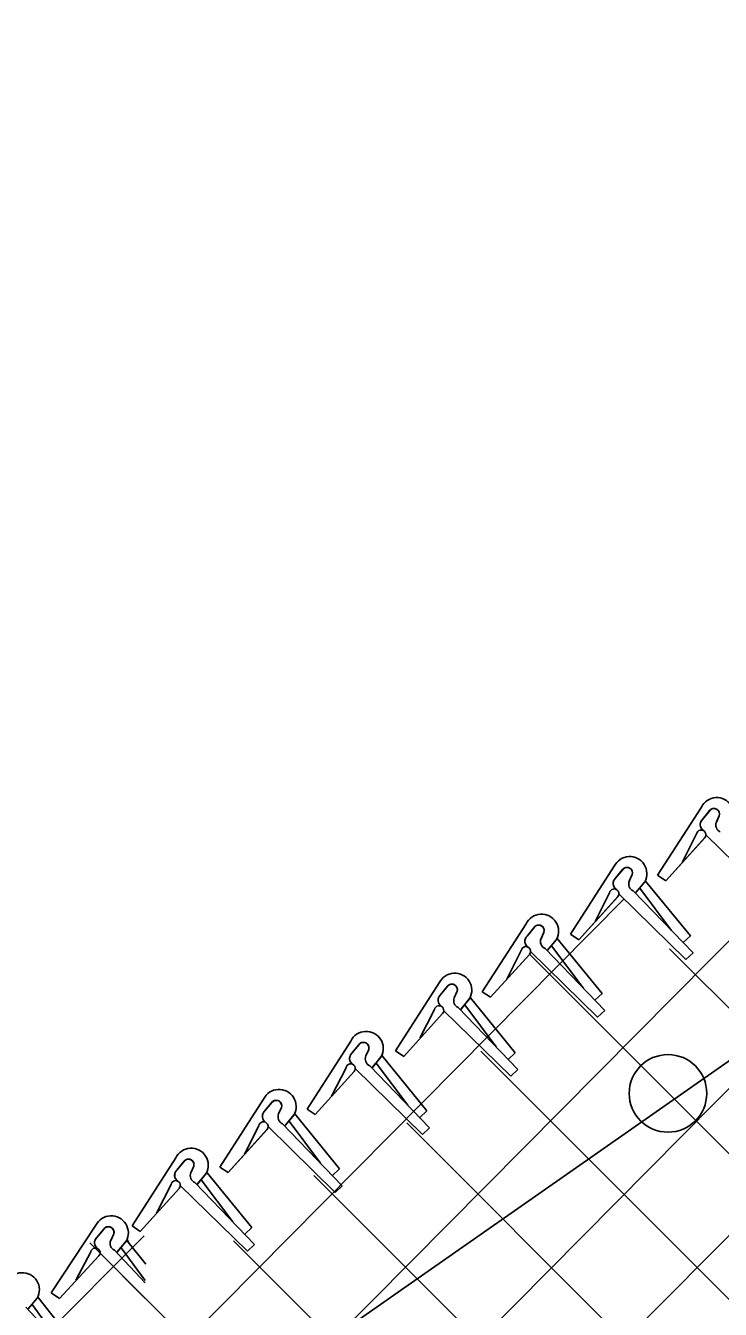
# Model space of a CAD drawing. Extents: x 0 to 2.85, y -0.1 to 1.83.
# Drawn here: x 1.8173 to 1.8553, y 1.6124 to 1.6826 of the extents above; entities that cross this region are included whole.
import ezdxf

# ---------------------------------------------------------------- set-up
doc = ezdxf.new("R2010")
doc.units = 0
doc.layers.add('sb_Chainlink Fence', color=7, linetype='Continuous')
doc.layers.add('sb_Existing Structural Steel', color=7, linetype='Continuous')

msp = doc.modelspace()

# ---------------------------------------------------------------- linework, layer by layer
at = {"layer": 'sb_Chainlink Fence'}
for p, q in [((1.6692900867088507, 1.4282724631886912), (1.9195038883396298, 1.6807548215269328)), ((1.669218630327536, 1.4362620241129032), (1.8969346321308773, 1.6659979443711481)), ((1.6690183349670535, 1.4441351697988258), (1.8738026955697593, 1.6507376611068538)), ((1.8542666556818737, 1.6398497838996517), (1.8518742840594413, 1.6361321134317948)), ((1.854322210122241, 1.6391816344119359), (1.8547610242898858, 1.6397139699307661)), ((1.8547204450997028, 1.6396701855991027), (1.854322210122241, 1.6391816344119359)), ((1.855245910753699, 1.6393908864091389), (1.855086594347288, 1.6390346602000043)), ((1.8550870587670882, 1.6390472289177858), (1.8552456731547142, 1.6393828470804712)), ((1.852323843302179, 1.6358327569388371), (1.8544656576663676, 1.638195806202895)), ((1.852323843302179, 1.6358327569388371), (1.8544520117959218, 1.638181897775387)), ((1.85400663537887, 1.6383910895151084), (1.853213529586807, 1.6368299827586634)), ((1.8545088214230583, 1.6383458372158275), (1.858179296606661, 1.6347465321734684)), ((1.8495079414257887, 1.636629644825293), (1.847115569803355, 1.632911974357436)), ((1.849563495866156, 1.6359614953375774), (1.8500023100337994, 1.6364938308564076)), ((1.8499617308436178, 1.636450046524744), (1.849563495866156, 1.6359614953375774)), ((1.850487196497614, 1.6361707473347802), (1.8503278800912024, 1.6358145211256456)), ((1.8503283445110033, 1.6358270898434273), (1.8504869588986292, 1.6361627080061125)), ((1.8506823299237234, 1.6351837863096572), (1.8511705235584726, 1.6357758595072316)), ((1.8506887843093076, 1.6351927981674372), (1.8511729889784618, 1.6357779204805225)), ((1.8511705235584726, 1.6357758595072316), (1.8512061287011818, 1.6358443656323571)), ((1.8512061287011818, 1.6358443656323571), (1.8512362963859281, 1.6359175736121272)), ((1.8536667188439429, 1.6328140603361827), (1.8512179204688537, 1.635819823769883)), ((1.8518742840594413, 1.6361321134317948), (1.852323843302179, 1.6358327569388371)), ((1.847565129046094, 1.6326126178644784), (1.8497069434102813, 1.6349756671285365)), ((1.847565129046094, 1.6326126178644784), (1.8496932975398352, 1.6349617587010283)), ((1.8492479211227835, 1.63517095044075), (1.8484548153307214, 1.6336098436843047)), ((1.849750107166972, 1.6351256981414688), (1.853420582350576, 1.6315263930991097)), ((1.8505460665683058, 1.6352776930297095), (1.8538120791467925, 1.6318897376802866)), ((1.8526238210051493, 1.63313372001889), (1.8508993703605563, 1.6354233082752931)), ((1.6689794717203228, 1.4521359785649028), (1.850037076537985, 1.634825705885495)), ((1.8446834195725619, 1.633479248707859), (1.8422910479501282, 1.6297615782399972)), ((1.8447389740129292, 1.6328110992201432), (1.845177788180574, 1.6333434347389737)), ((1.8451372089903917, 1.63329965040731), (1.8447389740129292, 1.6328110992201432)), ((1.845662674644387, 1.633020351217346), (1.8455033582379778, 1.6326641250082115)), ((1.8455038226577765, 1.6326766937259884), (1.8456624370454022, 1.6330123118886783)), ((1.847115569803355, 1.632911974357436), (1.847565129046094, 1.6326126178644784)), ((1.8457215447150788, 1.6321272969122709), (1.8489875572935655, 1.6287393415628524)), ((1.8458578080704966, 1.6320333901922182), (1.846346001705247, 1.6326254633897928)), ((1.8458642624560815, 1.6320424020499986), (1.8463484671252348, 1.6326275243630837)), ((1.8477992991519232, 1.6299833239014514), (1.84607484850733, 1.6322729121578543)), ((1.846346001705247, 1.6326254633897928), (1.8463816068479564, 1.6326939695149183)), ((1.8463816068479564, 1.6326939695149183), (1.846411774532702, 1.6327671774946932)), ((1.848842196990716, 1.629663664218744), (1.8463933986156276, 1.632669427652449)), ((1.85253398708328, 1.6321177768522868), (1.9260275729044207, 1.5586241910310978)), ((1.8536667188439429, 1.6328140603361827), (1.8532752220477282, 1.6324507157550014)), ((1.842740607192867, 1.6294622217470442), (1.8448824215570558, 1.6318252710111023)), ((1.842740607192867, 1.6294622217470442), (1.8448687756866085, 1.6318113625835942)), ((1.8444233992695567, 1.632020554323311), (1.8436302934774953, 1.6304594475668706)), ((1.8448769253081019, 1.6318131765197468), (1.9229589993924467, 1.553731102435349)), ((1.8449255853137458, 1.63197530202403), (1.8485960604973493, 1.628375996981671)), ((1.8538120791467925, 1.6318897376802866), (1.853420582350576, 1.6315263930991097)), ((1.8399364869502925, 1.6302489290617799), (1.8375441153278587, 1.626531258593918)), ((1.8399920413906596, 1.629580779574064), (1.8404308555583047, 1.6301131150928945)), ((1.8403902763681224, 1.630069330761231), (1.8399920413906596, 1.629580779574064)), ((1.8409157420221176, 1.629790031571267), (1.840756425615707, 1.6294338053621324)), ((1.8407568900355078, 1.6294463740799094), (1.840915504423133, 1.6297819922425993)), ((1.841110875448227, 1.6288030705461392), (1.8415990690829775, 1.6293951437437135)), ((1.8411173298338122, 1.6288120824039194), (1.8416015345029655, 1.6293972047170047)), ((1.8415990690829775, 1.6293951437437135), (1.841634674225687, 1.629463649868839)), ((1.841634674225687, 1.629463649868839), (1.8416648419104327, 1.6295368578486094)), ((1.8440952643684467, 1.6264333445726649), (1.841646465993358, 1.62943910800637)), ((1.8422910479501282, 1.6297615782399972), (1.842740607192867, 1.6294622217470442)), ((1.848842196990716, 1.629663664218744), (1.8484507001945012, 1.6293003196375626)), ((1.839676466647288, 1.6287902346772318), (1.838883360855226, 1.6272291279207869)), ((1.8401786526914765, 1.628744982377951), (1.8438491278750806, 1.625145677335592)), ((1.8409746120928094, 1.6288969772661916), (1.8442406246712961, 1.6255090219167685)), ((1.8430523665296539, 1.6267530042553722), (1.8413279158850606, 1.6290425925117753)), ((1.8489875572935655, 1.6287393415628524), (1.8485960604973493, 1.628375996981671)), ((1.8379936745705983, 1.6262319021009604), (1.8401354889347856, 1.6285949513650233)), ((1.8379936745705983, 1.6262319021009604), (1.8401218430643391, 1.6285810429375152)), ((1.8351011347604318, 1.6270702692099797), (1.8327087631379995, 1.623352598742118)), ((1.8351566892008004, 1.626402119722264), (1.835595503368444, 1.6269344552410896)), ((1.8355549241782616, 1.626890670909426), (1.8351566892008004, 1.626402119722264)), ((1.8360803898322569, 1.6266113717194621), (1.8359210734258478, 1.6262551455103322)), ((1.8359215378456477, 1.6262677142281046), (1.8360801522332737, 1.6266033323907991)), ((1.8375441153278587, 1.626531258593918), (1.8379936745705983, 1.6262319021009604)), ((1.8422042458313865, 1.6265241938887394), (1.9189177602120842, 1.5498106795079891)), ((1.8362755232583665, 1.625624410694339), (1.836763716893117, 1.6262164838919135)), ((1.8362819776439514, 1.6256334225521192), (1.8367661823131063, 1.6262185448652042)), ((1.8382170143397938, 1.6235743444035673), (1.8364925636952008, 1.6258639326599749)), ((1.836763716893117, 1.6262164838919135), (1.8367993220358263, 1.626284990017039)), ((1.8367993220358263, 1.626284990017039), (1.8368294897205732, 1.6263581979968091)), ((1.839259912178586, 1.62325468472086), (1.8368111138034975, 1.6262604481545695)), ((1.8440952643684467, 1.6264333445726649), (1.8437037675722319, 1.6260699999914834)), ((1.8331583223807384, 1.6230532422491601), (1.8353001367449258, 1.6254162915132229)), ((1.8331583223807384, 1.6230532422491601), (1.8352864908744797, 1.625402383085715)), ((1.834841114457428, 1.6256115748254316), (1.8340480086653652, 1.6240504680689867)), ((1.8353433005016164, 1.6255663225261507), (1.8390137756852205, 1.621967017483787)), ((1.8361392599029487, 1.6257183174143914), (1.8394052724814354, 1.6223303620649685)), ((1.8442406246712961, 1.6255090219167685), (1.8438491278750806, 1.625145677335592)), ((1.8303348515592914, 1.6238991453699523), (1.8279424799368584, 1.6201814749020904)), ((1.8303904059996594, 1.6232309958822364), (1.8308292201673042, 1.6237633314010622)), ((1.8307886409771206, 1.6237195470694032), (1.8303904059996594, 1.6232309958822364)), ((1.8313141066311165, 1.6234402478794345), (1.8311547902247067, 1.6230840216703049)), ((1.8311552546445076, 1.6230965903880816), (1.8313138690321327, 1.6234322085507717)), ((1.8315092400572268, 1.6224532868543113), (1.8319974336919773, 1.623045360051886)), ((1.8315156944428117, 1.6224622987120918), (1.8319998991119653, 1.6230474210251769)), ((1.8319974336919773, 1.623045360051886), (1.832033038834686, 1.6231138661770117)), ((1.832033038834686, 1.6231138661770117), (1.8320632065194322, 1.6231870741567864)), ((1.8344936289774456, 1.620083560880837), (1.8320448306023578, 1.6230893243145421)), ((1.8327087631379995, 1.623352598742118), (1.8331583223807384, 1.6230532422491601)), ((1.839259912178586, 1.62325468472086), (1.8388684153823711, 1.6228913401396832)), ((1.8300748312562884, 1.6224404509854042), (1.8292817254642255, 1.6208793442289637)), ((1.830577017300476, 1.6223951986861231), (1.8342474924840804, 1.618795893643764)), ((1.831372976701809, 1.6225471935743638), (1.8346389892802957, 1.619159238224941)), ((1.8334507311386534, 1.6204032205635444), (1.8317262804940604, 1.6226928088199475)), ((1.8381634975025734, 1.6226032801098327), (1.9140873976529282, 1.5466793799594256)), ((1.8394052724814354, 1.6223303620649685), (1.8390137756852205, 1.621967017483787)), ((1.828392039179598, 1.6198821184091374), (1.830533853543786, 1.6222451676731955)), ((1.828392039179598, 1.6198821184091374), (1.8305202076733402, 1.6222312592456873)), ((1.8255348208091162, 1.6206864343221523), (1.8231424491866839, 1.6169687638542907)), ((1.8255903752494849, 1.6200182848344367), (1.8260291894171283, 1.6205506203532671)), ((1.8259886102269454, 1.6205068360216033), (1.8255903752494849, 1.6200182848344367)), ((1.8265140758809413, 1.6202275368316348), (1.8263547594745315, 1.6198713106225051)), ((1.8263552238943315, 1.619883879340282), (1.8265138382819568, 1.620219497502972)), ((1.8267092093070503, 1.6192405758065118), (1.827197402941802, 1.6198326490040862)), ((1.8267156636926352, 1.6192495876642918), (1.82719986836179, 1.619834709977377)), ((1.827197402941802, 1.6198326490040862), (1.8272330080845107, 1.6199011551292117)), ((1.8272330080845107, 1.6199011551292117), (1.827263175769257, 1.6199743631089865)), ((1.8296935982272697, 1.6168708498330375), (1.827244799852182, 1.6198766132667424)), ((1.8279424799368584, 1.6201814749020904), (1.828392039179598, 1.6198821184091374)), ((1.8330894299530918, 1.6197156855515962), (1.9089001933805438, 1.5439049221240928)), ((1.8344936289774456, 1.620083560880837), (1.8341021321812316, 1.6197202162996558)), ((1.8235920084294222, 1.6166694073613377), (1.8257338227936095, 1.6190324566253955)), ((1.8235920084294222, 1.6166694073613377), (1.8257201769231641, 1.6190185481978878)), ((1.8252748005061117, 1.6192277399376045), (1.8244816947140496, 1.6176666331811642)), ((1.8257769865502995, 1.6191824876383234), (1.8294474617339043, 1.6155831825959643)), ((1.826572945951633, 1.6193344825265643), (1.8298389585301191, 1.6159465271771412)), ((1.8286507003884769, 1.6171905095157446), (1.8269262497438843, 1.6194800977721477)), ((1.8346389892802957, 1.619159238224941), (1.8342474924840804, 1.618795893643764)), ((1.8211666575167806, 1.6169992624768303), (1.8187301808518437, 1.6133103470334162)), ((1.8212142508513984, 1.6163304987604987), (1.8216593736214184, 1.6168575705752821)), ((1.8216182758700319, 1.6168142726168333), (1.8212142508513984, 1.6163304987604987)), ((1.8231424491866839, 1.6169687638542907), (1.8235920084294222, 1.6166694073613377)), ((1.8296935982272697, 1.6168708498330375), (1.8293021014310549, 1.616507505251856)), ((1.8048020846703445, 1.597415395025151), (1.8238108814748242, 1.6164241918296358)), ((1.8208362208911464, 1.6160455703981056), (1.8225526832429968, 1.6143291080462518)), ((1.8221403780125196, 1.6165287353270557), (1.8219768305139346, 1.6161744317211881)), ((1.8219774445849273, 1.6161869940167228), (1.8221400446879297, 1.6165206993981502)), ((1.8223237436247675, 1.615539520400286), (1.8228189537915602, 1.6161257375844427)), ((1.822330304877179, 1.6155484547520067), (1.8228214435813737, 1.6161277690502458)), ((1.8228189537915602, 1.6161257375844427), (1.8228553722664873, 1.6161938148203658)), ((1.8228553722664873, 1.6161938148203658), (1.8228864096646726, 1.6162666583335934)), ((1.8238926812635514, 1.6148789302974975), (1.8228668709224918, 1.616169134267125)), ((1.822910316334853, 1.6161098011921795), (1.82294673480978, 1.6161778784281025)), ((1.8286840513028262, 1.6161594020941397), (1.9035395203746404, 1.541303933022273)), ((1.8191761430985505, 1.61300565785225), (1.8213459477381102, 1.615343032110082)), ((1.8191761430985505, 1.61300565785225), (1.8213321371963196, 1.615329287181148)), ((1.8208892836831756, 1.615543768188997), (1.8200776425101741, 1.6139922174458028)), ((1.8213908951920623, 1.615492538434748), (1.8238677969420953, 1.613005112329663)), ((1.822188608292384, 1.6156350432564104), (1.8238644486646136, 1.6138546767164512)), ((1.8238572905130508, 1.613988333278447), (1.8225436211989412, 1.6157764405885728)), ((1.8298389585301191, 1.6159465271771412), (1.8294474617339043, 1.6155831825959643)), ((1.8217321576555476, 1.6151496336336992), (1.8994115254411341, 1.5374702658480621)), ((1.8187301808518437, 1.6133103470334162), (1.8191761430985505, 1.61300565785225)), ((1.817327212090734, 1.612525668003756), (1.8205526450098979, 1.609099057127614)), ((1.8174623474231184, 1.612430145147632), (1.8179575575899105, 1.6130163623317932)), ((1.81746890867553, 1.6124390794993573), (1.8179600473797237, 1.6130183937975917)), ((1.8193792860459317, 1.610357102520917), (1.8176822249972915, 1.6126670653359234)), ((1.8179575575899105, 1.6130163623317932), (1.8179939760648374, 1.6130844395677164)), ((1.8179939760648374, 1.6130844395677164), (1.818025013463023, 1.613157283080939)), ((1.8204183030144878, 1.6100250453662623), (1.8180054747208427, 1.6130597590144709))]:
    msp.add_line(p, q, dxfattribs=at)
for centre, radius, start, end in [((1.8551099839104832, 1.639445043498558), 0.0009354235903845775, 331.45549705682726, 154.36214988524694), ((1.8545850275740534, 1.6389014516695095), 0.0003843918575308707, 140.884026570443, 233.68761918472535), ((1.8545955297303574, 1.6389020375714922), 0.0003909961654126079, 134.34955187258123, 232.91672433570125), ((1.854955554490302, 1.6394785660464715), 0.0003033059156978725, 343.19712227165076, 140.81917528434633), ((1.8549566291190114, 1.6394800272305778), 0.0003049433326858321, 341.4167240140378, 129.89976505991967), ((1.8542591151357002, 1.6383499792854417), 0.00025580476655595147, 319.7038284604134, 170.7519254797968), ((1.8554761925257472, 1.63887995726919), 0.00041880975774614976, 157.16565139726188, 245.8401999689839), ((1.850351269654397, 1.6362249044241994), 0.0009354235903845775, 331.45549705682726, 154.36214988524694), ((1.8501968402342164, 1.6362584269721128), 0.0003033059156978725, 343.19712227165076, 140.81917528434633), ((1.850197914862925, 1.636259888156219), 0.0003049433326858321, 341.4167240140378, 129.89976505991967), ((1.8498263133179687, 1.6356813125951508), 0.0003843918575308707, 140.884026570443, 233.68761918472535), ((1.8498368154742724, 1.6356818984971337), 0.0003909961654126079, 134.34955187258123, 232.91672433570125), ((1.8507174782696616, 1.6356598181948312), 0.00041880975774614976, 157.16565139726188, 245.8401999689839), ((1.8495004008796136, 1.635129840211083), 0.00025580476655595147, 319.7038284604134, 170.7519254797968), ((1.845526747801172, 1.6330745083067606), 0.0009354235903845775, 331.45549705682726, 154.36214988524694), ((1.8453723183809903, 1.6331080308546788), 0.0003033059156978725, 343.19712227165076, 140.81917528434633), ((1.8453733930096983, 1.6331094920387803), 0.0003049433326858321, 341.4167240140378, 129.89976505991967), ((1.8446758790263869, 1.6319794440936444), 0.00025580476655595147, 319.7038284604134, 170.7519254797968), ((1.8450017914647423, 1.6325309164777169), 0.0003843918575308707, 140.884026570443, 233.68761918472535), ((1.8450122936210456, 1.6325315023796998), 0.0003909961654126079, 134.34955187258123, 232.91672433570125), ((1.8458929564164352, 1.632509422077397), 0.00041880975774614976, 157.16565139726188, 245.8401999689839), ((1.8407798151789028, 1.6298441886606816), 0.0009354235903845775, 331.45549705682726, 154.36214988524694), ((1.8406253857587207, 1.6298777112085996), 0.0003033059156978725, 343.19712227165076, 140.81917528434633), ((1.8406264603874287, 1.629879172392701), 0.0003049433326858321, 341.4167240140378, 129.89976505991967), ((1.840254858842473, 1.6293005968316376), 0.0003843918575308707, 140.884026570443, 233.68761918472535), ((1.8402653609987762, 1.6293011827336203), 0.0003909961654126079, 134.34955187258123, 232.91672433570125), ((1.841146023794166, 1.6292791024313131), 0.00041880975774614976, 157.16565139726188, 245.8401999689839), ((1.8399289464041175, 1.6287491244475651), 0.00025580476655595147, 319.7038284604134, 170.7519254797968), ((1.8359444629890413, 1.6266655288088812), 0.0009354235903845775, 331.45549705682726, 154.36214988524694), ((1.8357900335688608, 1.6266990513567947), 0.0003033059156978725, 343.19712227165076, 140.81917528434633), ((1.8357911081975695, 1.6267005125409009), 0.0003049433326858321, 341.4167240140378, 129.89976505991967), ((1.8350935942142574, 1.625570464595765), 0.00025580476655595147, 319.7038284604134, 170.7519254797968), ((1.835419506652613, 1.6261219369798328), 0.0003843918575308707, 140.884026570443, 233.68761918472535), ((1.8354300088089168, 1.6261225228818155), 0.0003909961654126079, 134.34955187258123, 232.91672433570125), ((1.8363106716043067, 1.6261004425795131), 0.00041880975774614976, 157.16565139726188, 245.8401999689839), ((1.8311781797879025, 1.6234944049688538), 0.0009354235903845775, 331.45549705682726, 154.36214988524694), ((1.8310237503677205, 1.623527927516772), 0.0003033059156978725, 343.19712227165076, 140.81917528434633), ((1.8310248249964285, 1.6235293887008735), 0.0003049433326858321, 341.4167240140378, 129.89976505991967), ((1.8306532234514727, 1.6229508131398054), 0.0003843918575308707, 140.884026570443, 233.68761918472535), ((1.8306637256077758, 1.622951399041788), 0.0003909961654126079, 134.34955187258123, 232.91672433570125), ((1.8315443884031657, 1.6229293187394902), 0.00041880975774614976, 157.16565139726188, 245.8401999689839), ((1.830327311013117, 1.6223993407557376), 0.00025580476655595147, 319.7038284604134, 170.7519254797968), ((1.8263781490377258, 1.620281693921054), 0.0009354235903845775, 331.45549705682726, 154.36214988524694), ((1.8262237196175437, 1.6203152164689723), 0.0003033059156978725, 343.19712227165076, 140.81917528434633), ((1.8262247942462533, 1.6203166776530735), 0.0003049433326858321, 341.4167240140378, 129.89976505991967), ((1.8258531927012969, 1.6197381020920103), 0.0003843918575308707, 140.884026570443, 233.68761918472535), ((1.8258636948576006, 1.6197386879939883), 0.0003909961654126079, 134.34955187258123, 232.91672433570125), ((1.8267443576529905, 1.6197166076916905), 0.00041880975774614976, 157.16565139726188, 245.8401999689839), ((1.8255272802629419, 1.6191866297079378), 0.00025580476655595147, 319.7038284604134, 170.7519254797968), ((1.8220051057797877, 1.6165845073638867), 0.0009354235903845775, 330.7731305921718, 153.67978342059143), ((1.8218510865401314, 1.6166198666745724), 0.00030330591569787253, 342.5147558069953, 140.13680881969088), ((1.8218521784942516, 1.616621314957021), 0.00030494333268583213, 340.73435754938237, 129.21739859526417), ((1.8214737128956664, 1.616047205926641), 0.0003843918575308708, 140.20166010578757, 233.0052527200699), ((1.82148422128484, 1.616047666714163), 0.0003909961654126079, 133.66718540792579, 232.2343578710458), ((1.8223645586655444, 1.6160150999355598), 0.00041880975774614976, 156.48328493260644, 245.15783350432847), ((1.8211412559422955, 1.615499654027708), 0.00025580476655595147, 319.02146199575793, 170.0695590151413), ((1.817143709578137, 1.6134751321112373), 0.0009354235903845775, 330.7731305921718, 153.67978342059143)]:
    msp.add_arc(centre, radius, start, end, dxfattribs=at)
at = {"layer": 'sb_Existing Structural Steel'}
msp.add_line((1.9988088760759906, 1.7258849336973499), (1.7766054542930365, 1.5706835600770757), dxfattribs=at)
msp.add_circle((1.8524435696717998, 1.6242106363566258), 0.0021204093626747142, dxfattribs=at)

doc.saveas('drawing.dxf')
